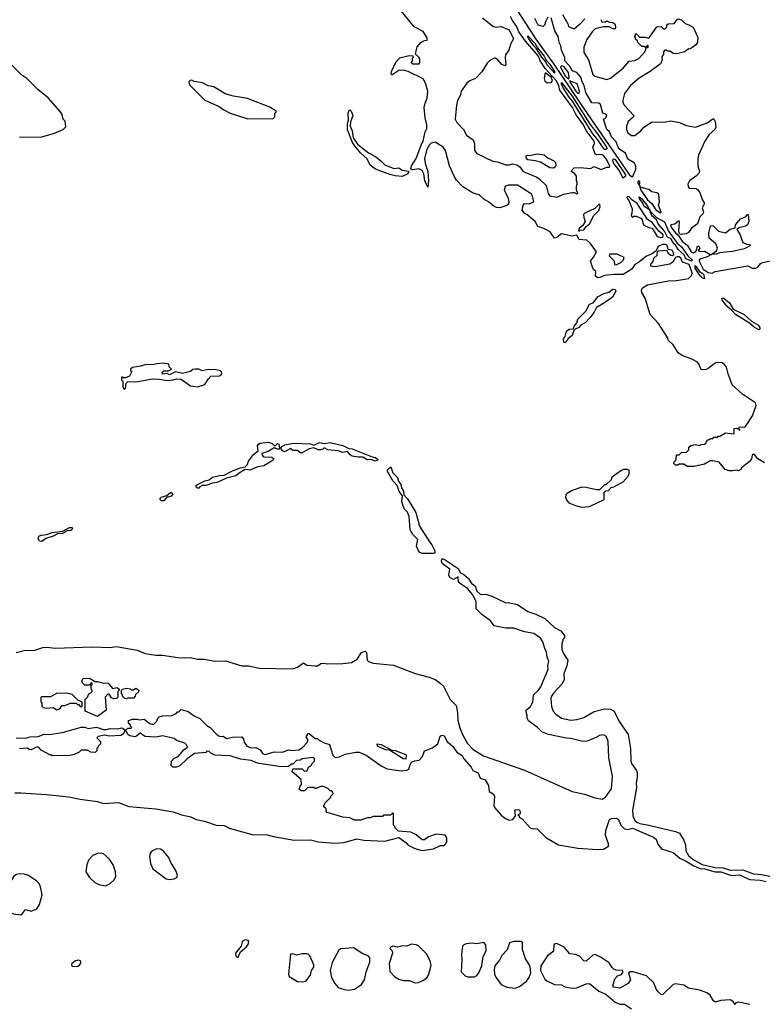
# Model space of a CAD drawing. Extents: x 2386423 to 2568864, y 578392 to 761999.
# Tile 370 of 454: x 2522756 to 2529141, y 680575 to 689040. Entities that reach past the tile are written whole.
import ezdxf

# ---------------------------------------------------------------- set-up
doc = ezdxf.new("R2010")
doc.units = 0

msp = doc.modelspace()

# ---------------------------------------------------------------- linework, layer by layer
at = {"layer": '0CON05XD'}
for points in [[(2526242, 688322), (2526259.4, 688365), (2526264.2, 688425), (2526246, 688495), (2526225, 688532), (2526095, 688596), (2526056.1, 688606.1), (2526015, 688603.8), (2525955, 688562.5), (2525950, 688575), (2525952, 688595), (2525988.8, 688675), (2526025, 688711.2), (2526105, 688732.5), (2526135, 688730), (2526140, 688715), (2526130, 688705), (2526130, 688685), (2526121.7, 688671.7), (2526135, 688660), (2526189.3, 688660.7), (2526196.7, 688675), (2526195, 688700), (2526185, 688720), (2526160, 688745), (2526166.7, 688785), (2526173.9, 688806.1), (2526206.1, 688843.9), (2526235, 688860), (2526260, 688865), (2526260, 688885), (2526225, 688937.5), (2526147.3, 688977.3), (2526036.6, 689116.6)], [(2526733.8, 689055), (2526825, 688983.3), (2526845, 688976.7), (2526895, 688981.2), (2526965, 688953.8), (2527001.2, 688875), (2526977.5, 688835), (2526961.7, 688778.3), (2526933, 688737), (2526930, 688715), (2526936.7, 688655), (2526927, 688643), (2526902.5, 688655), (2526867.5, 688695), (2526848, 688708), (2526835, 688708.8), (2526795, 688685.8), (2526775, 688666), (2526728, 688592), (2526675, 688535.8), (2526625, 688514.5), (2526600.5, 688495), (2526552.2, 688425), (2526542.9, 688385), (2526521.4, 688345), (2526510.8, 688305), (2526501.4, 688185), (2526514.3, 688155), (2526572.5, 688095), (2526598.3, 688048.3), (2526656.2, 688006.2), (2526666.4, 687975), (2526665.5, 687915), (2526685, 687890.6), (2526825, 687822.7), (2526865, 687818.1), (2526935, 687792.5), (2526965, 687792.9), (2526995, 687802), (2527031.1, 687791.1), (2527054.7, 687774.7), (2527084.3, 687735), (2527201.2, 687685), (2527222.4, 687672.4), (2527282.5, 687615), (2527298.8, 687545), (2527313.3, 687525), (2527375, 687514.4)], [(2527375, 687514.4), (2527435, 687539.2), (2527505, 687553.3), (2527523.3, 687553.3), (2527545, 687543.3), (2527555, 687550), (2527542.5, 687575), (2527542.5, 687605), (2527550, 687625), (2527550, 687645), (2527542.5, 687655), (2527542.5, 687695), (2527530, 687715), (2527500, 687735), (2527505, 687750), (2527523, 687767), (2527575, 687770), (2527665, 687760), (2527695, 687777.5), (2527755, 687753.1), (2527805, 687772.5), (2527827.1, 687772.9), (2527829.1, 687785), (2527798.8, 687845), (2527775, 687872.4), (2527755, 687881.4), (2527717.7, 687877.7), (2527703.8, 687883.8), (2527684.2, 687944.2), (2527697.5, 687975), (2527695, 687995.4), (2527627, 688087), (2527603.8, 688135), (2527541.3, 688221.3), (2527508.2, 688285), (2527401.3, 688435), (2527391.7, 688475), (2527367.7, 688517.7), (2527275, 688621.2), (2527246.6, 688666.6), (2527231.4, 688685), (2527215.4, 688725.4), (2527105.1, 688855.1), (2527048.3, 688935), (2527028.8, 688985), (2526992.2, 689032.2), (2526976.2, 689066.2)], [(2527034.8, 689115), (2527193.8, 688873.8), (2527347.9, 688657.9), (2527641.5, 688225), (2527995, 687710.5), (2528015, 687693.1), (2528028.2, 687691.8), (2528053.9, 687755), (2528053.4, 687783.4), (2528038.1, 687808.1), (2527985, 687842.2), (2527965, 687892.5), (2527914.8, 687924.8), (2527901.2, 687945), (2527885, 687990.8), (2527845, 688033.3), (2527827.1, 688075), (2527803.5, 688095), (2527774.4, 688185.6), (2527795.7, 688195), (2527805.5, 688215), (2527795, 688226.4), (2527768.8, 688235), (2527750.3, 688310.3), (2527735, 688322.1), (2527675, 688324.2), (2527622.8, 688412.8), (2527608.9, 688475), (2527591.8, 688505), (2527580.8, 688545), (2527545.8, 688585.8), (2527505, 688600), (2527490.5, 688630.5), (2527443.8, 688685), (2527444.2, 688715), (2527415, 688777.5), (2527408.2, 688815), (2527394.5, 688845), (2527386.9, 688896.9), (2527356.7, 688945), (2527326.1, 689056.1)], [(2527297, 689063), (2527273.6, 689016.4), (2527270, 688995), (2527257.7, 688982.3), (2527215, 688993.1), (2527185, 689051.2)], [(2527422.5, 689085), (2527468.8, 689005), (2527475, 688982.5), (2527515, 688963.3), (2527526.1, 688963.9), (2527580.3, 689009.7), (2527615, 689048.8)], [(2527753, 689043), (2527765, 689020), (2527791.7, 689021.7), (2527805, 689030), (2527828.3, 689018.3), (2527855.9, 689015.9), (2527872.5, 689005), (2527876.7, 688995), (2527880, 688975), (2527875, 688960), (2527855, 688962.5), (2527825, 688977.5), (2527775, 688980), (2527705, 688960), (2527677.5, 688935), (2527630.8, 688869.2), (2527606.2, 688805), (2527607.7, 688757.7), (2527645.8, 688695.8), (2527685, 688567.5), (2527700, 688555), (2527805, 688526.7), (2527835, 688536.7), (2527945.8, 688624.2), (2527995, 688682.5), (2528045, 688690), (2528080, 688705), (2528130, 688765), (2528140, 688785), (2528140, 688800), (2528158.3, 688801.7), (2528160, 688815), (2528155, 688820), (2528140, 688800), (2528125, 688810), (2528105, 688810), (2528070, 688845), (2528068.3, 688858.3), (2528051.7, 688871.7), (2528050, 688885), (2528040, 688895), (2528050, 688905), (2528051.7, 688918.3), (2528058.3, 688918.3), (2528085, 688890), (2528135, 688890), (2528165, 688880), (2528235, 688980), (2528271.7, 688981.7), (2528291.7, 688961.7), (2528305, 688960), (2528320, 688975), (2528320, 688995), (2528330, 689005), (2528381.7, 689008.3), (2528415, 689047.5), (2528445, 689037.5), (2528477.5, 689007.5), (2528510, 688995), (2528546.7, 688975), (2528586.4, 688886.4), (2528582.5, 688845), (2528570, 688825), (2528535, 688797.5), (2528515, 688787.5), (2528505, 688790), (2528475, 688763.8), (2528405, 688747.5), (2528378.3, 688748.3), (2528345, 688770), (2528325, 688770), (2528315, 688780), (2528301.7, 688778.3), (2528290, 688765), (2528290, 688745), (2528278.3, 688721.7), (2528278.8, 688695), (2528265, 688661.2), (2528175.5, 688594.5), (2528081.3, 688538.7), (2528006.7, 688475), (2527956.7, 688405), (2527941.2, 688348.8), (2527941.7, 688331.7), (2527954.5, 688304.5), (2528036.4, 688216.4), (2528029.3, 688200.7), (2527987.5, 688165), (2527973.8, 688125), (2527973.8, 688095), (2527985, 688067.5), (2528015, 688044), (2528046.1, 688043.9), (2528095, 688084), (2528122, 688115), (2528195, 688160.6), (2528295, 688157.9), (2528355, 688171.2), (2528427.5, 688155), (2528485, 688131.5), (2528565, 688115.6), (2528666.2, 688153.8), (2528715, 688187.5), (2528725, 688187.5), (2528734.2, 688164.2), (2528740, 688115), (2528734, 688095), (2528685, 688052.5), (2528645.6, 687995), (2528593.3, 687876.7), (2528586.2, 687845), (2528587.5, 687785), (2528601.2, 687735), (2528597.7, 687722.3), (2528575, 687696.7), (2528513.8, 687655), (2528501.2, 687625), (2528503.8, 687605), (2528512.9, 687592.9), (2528568.3, 687588.3), (2528587.5, 687577.5), (2528604.4, 687555), (2528624.2, 687495), (2528642, 687465), (2528642, 687455), (2528623.6, 687423.6), (2528636.2, 687385), (2528633.3, 687375), (2528602.5, 687345), (2528583.1, 687285), (2528531.2, 687248.8), (2528505, 687210.6), (2528485, 687198.8), (2528444.4, 687194.4), (2528430, 687200), (2528421.9, 687221.9), (2528429.2, 687299.2), (2528425, 687307.5), (2528417, 687307), (2528404.6, 687295.4)], [(2527355, 688580), (2527286.9, 688655), (2527278.9, 688678.9), (2527245, 688717.8), (2527199.6, 688789.6), (2527175, 688814), (2527133.9, 688875), (2527123.1, 688895), (2527125, 688902.5), (2527185, 688838.5), (2527208.1, 688798.1), (2527265.9, 688725), (2527282.2, 688692.2), (2527315, 688657.9), (2527354, 688595), (2527355, 688580)], [(2522755, 688030), (2522945, 688033.3), (2523055, 688063.8), (2523130, 688095), (2523151.7, 688118.3), (2523147, 688167), (2523130, 688185), (2523120, 688225), (2523105, 688250), (2522999.3, 688369.3), (2522910.7, 688440.7), (2522817.5, 688535), (2522775, 688562.5), (2522675, 688662.5)], [(2527475, 688527.5), (2527480, 688545), (2527475, 688586), (2527435, 688638.1), (2527415, 688643.6), (2527406.4, 688635), (2527413.4, 688615), (2527445, 688558.5), (2527475, 688527.5)], [(2527295, 688498), (2527325, 688499.5), (2527336.3, 688513.7), (2527326.8, 688545), (2527275, 688581.9), (2527265.7, 688535), (2527271.6, 688511.6), (2527295, 688498)], [(2524718.3, 688188.3), (2524935, 688190), (2524950, 688205), (2524950, 688235), (2524960, 688245), (2524960, 688255), (2524907, 688287), (2524715, 688362.5), (2524593.6, 688383.6), (2524523, 688403), (2524425, 688462.5), (2524375, 688472.5), (2524327, 688497), (2524255, 688510), (2524235, 688520), (2524221.7, 688518.3), (2524210, 688505), (2524215, 688480), (2524347, 688347), (2524470, 688295), (2524510, 688265), (2524565, 688237.5), (2524718.3, 688188.3)], [(2527795, 687923.1), (2527785, 687923.8), (2527775.5, 687935), (2527719.3, 688019.3), (2527685, 688059.6), (2527509.6, 688339.6), (2527479.3, 688375), (2527425, 688460), (2527413.4, 688486.6), (2527415, 688500), (2527505, 688381.2), (2527660.2, 688140.2), (2527725, 688057.6), (2527801.3, 687945), (2527806.1, 687933.9), (2527795, 687923.1)], [(2527565, 688407.5), (2527570, 688425), (2527548.4, 688488.4), (2527490.5, 688510.5), (2527485, 688517.5), (2527486.2, 688505), (2527536.7, 688425), (2527555, 688407.9), (2527565, 688407.5)], [(2529160.3, 685230.3), (2529103.3, 685265), (2529075, 685301.2), (2529065, 685303.8), (2529052.9, 685297.1), (2529048.8, 685265), (2529031.7, 685241.7), (2528960, 685185), (2528955, 685172.5), (2528935, 685162.5), (2528925, 685167.5), (2528885, 685160), (2528855, 685160), (2528821.7, 685171.7), (2528770, 685235), (2528715, 685247.5), (2528693, 685247), (2528645, 685217.5), (2528555, 685197.5), (2528495, 685200), (2528465, 685220), (2528425, 685220), (2528415, 685210), (2528395, 685210), (2528380, 685225), (2528381.7, 685238.3), (2528400, 685255), (2528401.7, 685298.3), (2528425, 685300), (2528445, 685320), (2528488.3, 685321.7), (2528508.3, 685341.7), (2528510, 685365), (2528525, 685380), (2528565, 685387.5), (2528605, 685380), (2528613, 685387), (2528645, 685390), (2528658.3, 685401.7), (2528660, 685415), (2528671.7, 685428.3), (2528685, 685430), (2528695, 685440), (2528715, 685440), (2528725, 685450), (2528755, 685450), (2528761.7, 685458.3), (2528775, 685460), (2528823, 685487), (2528895, 685480), (2528900, 685485), (2528900, 685525), (2528915, 685527.5), (2528940, 685520), (2528945, 685510), (2528950, 685515), (2528940, 685520), (2528945, 685540), (2528985, 685537.5), (2528995, 685542.5), (2529057.5, 685635), (2529088.3, 685721.7), (2529081.2, 685745), (2528971.7, 685821.7), (2528881.2, 685901.2), (2528845.9, 685995.9), (2528832.3, 686052.3), (2528816.7, 686075), (2528795, 686088.8), (2528765, 686093.8), (2528741.2, 686088.8), (2528715, 686073.3), (2528685, 686047.5), (2528657, 686033), (2528615, 686030), (2528597.5, 686075), (2528582.5, 686095), (2528535, 686122), (2528453, 686153), (2528417.3, 686177.3), (2528375.6, 686245.6), (2528333.1, 686283.1), (2528325, 686306.7), (2528247.4, 686427.4), (2528175.6, 686505), (2528133.8, 686645), (2528103.8, 686695), (2528102, 686715), (2528110, 686735), (2528155, 686759.6), (2528334.4, 686794.4), (2528402.8, 686797.2), (2528505, 686816), (2528535.7, 686844.3), (2528538.8, 686865), (2528510.6, 686935), (2528455.2, 686955.2), (2528438.9, 686988.9), (2528425, 687000), (2528408.2, 687001.8), (2528394.3, 686995), (2528370.4, 686955), (2528345, 686939.6), (2528235, 686917.5), (2528204.5, 686914.5), (2528182.3, 686922.3), (2528183.8, 686935), (2528203.8, 686965), (2528209.3, 686990.7), (2528236.7, 687015), (2528240, 687045), (2528248.3, 687051.7), (2528318.3, 687058.3), (2528332.8, 687032.8), (2528355, 687014.4), (2528367.8, 687012.2), (2528379.3, 687020.7), (2528378.2, 687035), (2528365, 687058.2), (2528332.5, 687065), (2528322.2, 687102.2), (2528305, 687108.6), (2528283.8, 687106.2), (2528245, 687090), (2528228.3, 687051.7), (2528187, 687023), (2528145, 687006.7), (2528077.4, 686952.6), (2528044.4, 686935.6), (2528019.2, 686895), (2527945, 686848), (2527865, 686850.3), (2527785, 686839.4), (2527745, 686822.3), (2527725, 686821.2), (2527707.1, 686835), (2527710, 686875), (2527686.2, 686896.2), (2527662.5, 686965), (2527690.7, 686999.3), (2527714, 687045), (2527663.3, 687115), (2527633.2, 687143.2), (2527565, 687150), (2527545, 687187.5), (2527505, 687178), (2527415, 687198), (2527375, 687168.8), (2527355, 687162.5), (2527316.7, 687215), (2527262.5, 687245), (2527212, 687262), (2527186.7, 687305), (2527116.7, 687365), (2527095, 687376.2), (2527077, 687403), (2527083.3, 687445), (2527095, 687460), (2527135, 687455.6), (2527176.7, 687473.3), (2527165, 687523.8), (2527155, 687538.8), (2527123, 687563), (2527036.1, 687616.1), (2526955, 687618.5), (2526931.1, 687605), (2526920, 687575), (2526953.5, 687515), (2526962, 687475), (2526960, 687455), (2526945, 687442.5), (2526885, 687423.3), (2526855, 687424.5), (2526835, 687432.9), (2526785.5, 687475.5), (2526747, 687497), (2526705.6, 687535.6), (2526655, 687549.2), (2526565, 687604), (2526511.7, 687661.7), (2526491.4, 687695), (2526452.5, 687785), (2526416.7, 687915), (2526396.7, 687945), (2526327.3, 687987.3), (2526295, 687978.9), (2526275, 687958.6), (2526253.6, 687915), (2526235.7, 687845), (2526243.9, 687795), (2526264.6, 687735), (2526271.5, 687655), (2526265, 687600), (2526237.9, 687655), (2526231.2, 687715), (2526215, 687742.9), (2526188.8, 687758.8), (2526135, 687748.8), (2526120, 687755), (2526125.9, 687785), (2526165, 687845.8), (2526213.1, 687976.9), (2526225.6, 687995), (2526243.3, 688075), (2526255.8, 688105), (2526257.5, 688135), (2526242, 688195), (2526233.5, 688285), (2526242, 688322)], [(2526045, 687693.3), (2525985, 687696.9), (2525938.3, 687708.3), (2525815, 687755.6), (2525770, 687790), (2525743.1, 687845), (2525686.5, 687895), (2525635, 687957.5), (2525616.9, 687985), (2525575.6, 688094.4), (2525575.7, 688145), (2525582.8, 688177.2), (2525579.6, 688235), (2525588, 688262), (2525595, 688264), (2525605, 688254), (2525620, 688215), (2525599.5, 688160.5), (2525598.2, 688125), (2525614.5, 688085), (2525624.2, 688024.2), (2525658.9, 687968.9), (2525755, 687894.3), (2525814, 687864), (2525864.4, 687825), (2525895, 687792.5), (2525971.7, 687761.7), (2526015, 687765.5), (2526045, 687747.1), (2526098.3, 687738.3), (2526100, 687725), (2526087.5, 687712.5), (2526045, 687693.3)], [(2527345, 687762.5), (2527315, 687766.2), (2527235, 687813.8), (2527187.7, 687827.7), (2527125, 687834), (2527113.3, 687845), (2527111.2, 687868.8), (2527123.6, 687876.4), (2527135, 687873.3), (2527205, 687888), (2527265, 687878), (2527299.5, 687849.5), (2527345, 687830), (2527363.6, 687813.6), (2527366.4, 687783.6), (2527359.3, 687770.7), (2527345, 687762.5)], [(2527945, 687678.9), (2527908.4, 687748.4), (2527864.8, 687805), (2527854.6, 687825.4), (2527858.5, 687841.5), (2527865, 687844.4), (2527875, 687837.3), (2527965.2, 687705), (2527965.2, 687695), (2527945, 687678.9)], [(2528265, 687379.2), (2528272, 687385), (2528248.5, 687445), (2528257.6, 687475), (2528250.6, 687540.6), (2528235, 687551), (2528191, 687561), (2528165, 687578.9), (2528098.7, 687598.7), (2528085.8, 687615), (2528089.2, 687645), (2528083.3, 687655), (2528070, 687645), (2528070, 687635), (2528083.6, 687613.6), (2528095.5, 687575), (2528155, 687491.3), (2528190, 687460), (2528225, 687406.5), (2528265, 687379.2)], [(2527565, 687223.3), (2527570.7, 687229.3), (2527605.7, 687234.3), (2527627, 687263), (2527655.8, 687285), (2527692.5, 687357.5), (2527735, 687400), (2527747.5, 687435), (2527745, 687450), (2527735, 687450), (2527702.2, 687417.8), (2527615, 687375.6), (2527604.2, 687365), (2527605, 687340), (2527617.5, 687305), (2527598, 687272), (2527566.7, 687245), (2527560, 687225), (2527565, 687223.3)], [(2528265, 687167.4), (2528285, 687171.1), (2528289.3, 687185), (2528285, 687193.9), (2528251, 687221), (2528193.6, 687295), (2528153.6, 687323.6), (2528065, 687459.1), (2528020, 687490), (2527995, 687518), (2527980.8, 687519.2), (2527976.7, 687505), (2527993.3, 687485), (2528022.5, 687415), (2528020, 687375), (2528012.5, 687365), (2528015, 687350), (2528025, 687342.5), (2528035, 687350), (2528055, 687350), (2528095, 687334), (2528109.3, 687319.3), (2528112.2, 687292.2), (2528122.3, 687272.3), (2528165, 687252.5), (2528195, 687247.5), (2528237.1, 687175), (2528265, 687167.4)], [(2528535, 686963.3), (2528482.8, 686985), (2528467.6, 687017.6), (2528417.9, 687065), (2528398.6, 687098.6), (2528375, 687119.4), (2528356.2, 687156.2), (2528325, 687171.4), (2528301.1, 687221.1), (2528244.3, 687285), (2528230.7, 687320.7), (2528191.8, 687355), (2528173.3, 687403.3), (2528167.4, 687407.3), (2528125.5, 687435), (2528109.6, 687469.6), (2528085, 687500.8), (2528081.7, 687518.3), (2528105, 687500.6), (2528157.1, 687435), (2528167.4, 687407.3), (2528175, 687405.7), (2528180.7, 687390.7), (2528230.7, 687340.7), (2528300.9, 687300.9), (2528333.1, 687223.1), (2528409, 687119), (2528445, 687087.7), (2528500.4, 687010.4), (2528537.8, 686975), (2528535, 686963.3)], [(2528702.5, 687022.5), (2528746.9, 687053.1), (2528756, 687075), (2528742.3, 687112.3), (2528683, 687163), (2528680, 687205), (2528695, 687267.5), (2528715, 687270), (2528765, 687223.3), (2528825, 687207.5), (2528865, 687240), (2528908.3, 687251.7), (2528910, 687275), (2528952.3, 687327.7), (2528996, 687344), (2529013.6, 687366.4), (2529020, 687365), (2529026, 687305), (2529012.9, 687277.1), (2528995, 687264), (2528938.3, 687251.7), (2528922.5, 687235), (2528946.7, 687195), (2528973.3, 687125), (2529005, 687110), (2529035, 687106.7), (2529037.5, 687095), (2528985, 687069.5), (2528885, 687047.7), (2528775.6, 687034.4), (2528745, 687023.5), (2528702.5, 687022.5)], [(2528404.6, 687295.4), (2528388.7, 687281.3), (2528355, 687277.3), (2528355, 687258.1), (2528395, 687206.7), (2528418.1, 687188.1), (2528451.3, 687135), (2528498.1, 687098.1), (2528528.1, 687045), (2528545, 687036.7), (2528567.5, 687045), (2528577.5, 687062.5), (2528580, 687085), (2528585, 687092.5), (2528595, 687092.5), (2528602.5, 687075), (2528590, 687055), (2528606.4, 687046.4), (2528645, 687048.8), (2528697.5, 687017.5), (2528668.1, 687001.9), (2528613.1, 686985), (2528598.8, 686975), (2528596.7, 686965), (2528631.6, 686895), (2528675, 686865.8), (2528708.6, 686861.4), (2528735, 686875.4), (2529015, 686924.4), (2529055, 686904.2), (2529085, 686904.4), (2529105.5, 686914.5), (2529125, 686943.8), (2529135, 686949.4), (2529295, 686987.9)], [(2527885, 686933.8), (2527925, 686952), (2527946.2, 686975), (2527952.5, 686995), (2527892.5, 687025), (2527830, 687025), (2527825, 687010), (2527867, 686967), (2527870, 686935), (2527885, 686933.8)], [(2528645, 686812.5), (2528625, 686820), (2528595.5, 686855), (2528564.7, 686905), (2528562.9, 686927.1), (2528598.1, 686878.1), (2528635, 686851.8), (2528645, 686812.5)], [(2527445, 686263.3), (2527435, 686267.5), (2527430.8, 686295), (2527446.2, 686315), (2527456.4, 686363.6), (2527480.7, 686379.3), (2527518.3, 686381.7), (2527523.8, 686405), (2527545.8, 686434.2), (2527555.8, 686465), (2527624.2, 686535), (2527654, 686595), (2527685.6, 686604.4), (2527728.7, 686661.3), (2527778, 686685), (2527822.6, 686697.4), (2527855, 686724.6), (2527875, 686721.5), (2527881.2, 686705), (2527851.4, 686655), (2527784.7, 686605.3), (2527714.6, 686565.4), (2527694.5, 686525), (2527661.5, 686478.5), (2527617.6, 686432.4), (2527583, 686417), (2527563.3, 686395), (2527530.7, 686379.3), (2527520.7, 686369.3), (2527505, 686326.2), (2527471.9, 686298.1), (2527445, 686263.3)], [(2529115, 686374.7), (2529075, 686394), (2529031, 686431), (2528910, 686505), (2528880, 686540), (2528835, 686578), (2528795, 686629.4), (2528792, 686645), (2528809.2, 686645), (2528859.1, 686605), (2528891.2, 686551.2), (2528985, 686504.8), (2529048.3, 686448.3), (2529107.5, 686415), (2529120.6, 686395), (2529120.9, 686379.1), (2529115, 686374.7)], [(2523655, 685860), (2523667, 685873), (2523670, 685915), (2523682.5, 685927.5), (2523775, 685930), (2523895, 685952.5), (2523955, 685950), (2524025, 685937.5), (2524075, 685942.5), (2524105, 685952.5), (2524145, 685950), (2524225, 685892.5), (2524285, 685882.5), (2524346.4, 685903.6), (2524375, 685950), (2524400, 685975), (2524475, 685977.5), (2524485, 685982.5), (2524492.5, 685995), (2524491.7, 686011.7), (2524481.7, 686021.7), (2524445, 686029.2), (2524375, 686031.2), (2524325, 686022), (2524295, 686036.2), (2524265, 686036.7), (2524245, 686032.5), (2524223.9, 686016.1), (2524155, 685997.5), (2524095, 686012.5), (2524045, 685987.5), (2524025, 685997.5), (2523985, 685992.5), (2523980, 686005), (2523995, 686020), (2524035, 686020), (2524060, 686035), (2524040, 686055), (2524038.3, 686078.3), (2523995, 686086.7), (2523935, 686082.5), (2523895, 686072.5), (2523843.9, 686076.1), (2523795, 686060), (2523725, 686050), (2523710, 686035), (2523710, 686025), (2523720, 686015), (2523700, 685975), (2523665, 685960), (2523645, 685960), (2523635, 685970), (2523630, 685965), (2523632.5, 685945), (2523641.7, 685931.7), (2523643.8, 685885), (2523655, 685860)], [(2524295, 685012.5), (2524285, 685012.5), (2524273.8, 685025), (2524273.8, 685035), (2524283.3, 685045), (2524347.5, 685075), (2524385, 685083.8), (2524415, 685107.1), (2524475, 685122.5), (2524515, 685123.3), (2524585, 685160), (2524655, 685188), (2524695, 685196.7), (2524713.8, 685215), (2524722.5, 685245), (2524765, 685302.5), (2524806.2, 685333.8), (2524800, 685375), (2524808.3, 685391.7), (2524820.3, 685399.7), (2524895, 685406.7), (2524927.7, 685397.7), (2524945, 685380), (2524955, 685380), (2524973.6, 685396.4), (2524985, 685390), (2524990, 685355), (2524980, 685345), (2524945, 685360), (2524891.7, 685328.3), (2524838.3, 685311.7), (2524840, 685295), (2524853, 685283), (2524925, 685277.5), (2524940, 685265), (2524936.4, 685253.6), (2524855, 685203.8), (2524803.6, 685196.4), (2524735, 685168), (2524695, 685173.3), (2524651.7, 685148.3), (2524615, 685117.5), (2524535, 685097.5), (2524455, 685060), (2524413.6, 685056.4), (2524355, 685036.2), (2524324, 685036), (2524305, 685022.5), (2524295, 685012.5)], [(2525815, 685244.3), (2525775, 685260), (2525742.5, 685255), (2525705, 685280), (2525665, 685278.1), (2525615, 685288.1), (2525598.3, 685298.3), (2525575, 685327.5), (2525535, 685318.8), (2525495, 685333.3), (2525405, 685342.5), (2525375, 685360), (2525363.6, 685346.4), (2525345, 685341.2), (2525322.7, 685342.7), (2525285, 685360), (2525245, 685350.8), (2525185, 685316.2), (2525166.7, 685316.7), (2525145, 685336.2), (2525105, 685336.2), (2525085, 685352.5), (2525033.6, 685323.6), (2525014.1, 685334.1), (2525000, 685355), (2525010, 685370), (2525034.1, 685385.9), (2525109.4, 685400.6), (2525255, 685394), (2525285, 685382.5), (2525333.6, 685403.6), (2525375, 685397.5), (2525425, 685403.8), (2525535, 685378), (2525585, 685352.5), (2525615, 685349.2), (2525785, 685282.5), (2525815, 685276.2), (2525837.5, 685255), (2525815, 685244.3)], [(2526215, 684450.8), (2526195, 684458.5), (2526184.3, 684474.3), (2526167.7, 684515), (2526179.8, 684569.8), (2526135.4, 684615.4), (2526114.2, 684655), (2526105, 684767.5), (2526088.8, 684805), (2526062, 684835), (2526040.8, 684895), (2526046.4, 684946.4), (2526019.2, 684985), (2526000.8, 685035), (2525965, 685076.2), (2525918.8, 685155), (2525919.3, 685170.7), (2525946.7, 685196.7), (2525963.6, 685143.6), (2526003.1, 685105), (2526012.9, 685072.9), (2526032.5, 685045), (2526038, 685015), (2526055, 684987.5), (2526060, 684955), (2526091.4, 684921.4), (2526161.9, 684801.9), (2526194.4, 684685), (2526280.4, 684550.4), (2526300, 684525), (2526324, 684475), (2526323.8, 684456.2), (2526315, 684451.2), (2526215, 684450.8)], [(2527585, 684850), (2527655, 684853.8), (2527780, 684915), (2527781.7, 684978.3), (2527795, 684990), (2527817, 684993), (2527841.7, 685018.3), (2527865, 685022.5), (2527945, 685067.5), (2527987.5, 685115), (2527996.7, 685135), (2527996.4, 685166.4), (2527983, 685173), (2527947, 685173), (2527925, 685162.5), (2527860, 685115), (2527845, 685100), (2527840, 685085), (2527795, 685040), (2527785, 685040), (2527741.7, 684998.3), (2527715, 684997.5), (2527625, 685018.8), (2527589.3, 685020.7), (2527505, 684992.5), (2527463.6, 684966.4), (2527452.5, 684955), (2527450, 684935), (2527460, 684905), (2527477.5, 684885), (2527535, 684862), (2527585, 684850)], [(2523995, 684902.5), (2523975, 684903.3), (2523964.2, 684914.2), (2523963.3, 684925), (2523971.2, 684935), (2524022, 684948), (2524055, 684977.5), (2524065, 684973.3), (2524071.2, 684965), (2524057, 684943), (2524036.1, 684933.9), (2524022.5, 684937.5), (2523995, 684902.5)], [(2522945, 684554.2), (2522925, 684558), (2522913.9, 684576.1), (2522921.4, 684598.6), (2522940.5, 684609.5), (2522985, 684613.3), (2523035, 684630), (2523128, 684642), (2523184.5, 684675.5), (2523203.9, 684673.9), (2523213.3, 684665), (2523195, 684649.2), (2523165, 684644.2), (2523125, 684622), (2523080.7, 684619.3), (2523045, 684598.8), (2522979.7, 684580.3), (2522945, 684554.2)], [(2525365, 683506.9), (2525405, 683501.5), (2525535, 683505.4), (2525610, 683515), (2525656.9, 683543.1), (2525695, 683598.8), (2525725, 683611.2), (2525738.3, 683598.3), (2525743.8, 683535), (2525755, 683522), (2525795, 683508.1), (2525969.4, 683489.4), (2526155, 683418.9), (2526277.8, 683387.8), (2526327.1, 683367.1), (2526369.6, 683339.6), (2526400, 683310), (2526456.8, 683196.8), (2526507.5, 683145), (2526520, 683085), (2526523.3, 683015), (2526541.5, 682951.5), (2526565, 682888), (2526606, 682816), (2526655, 682764.4), (2526745, 682710), (2527095, 682588.5), (2527505, 682405.6), (2527612.3, 682382.3), (2527705, 682348.8), (2527765, 682337.5), (2527792.5, 682355), (2527843.9, 682426.1), (2527854.2, 682535), (2527822, 682695), (2527816.7, 682835), (2527810, 682855), (2527795, 682880), (2527775, 682892.5), (2527740, 682885), (2527725, 682873.3), (2527635, 682836.7), (2527596.4, 682833.6), (2527495, 682858.8), (2527455, 682862), (2527303.9, 682893.9), (2527245, 682917.5), (2527207.5, 682955), (2527130.7, 683010.7), (2527120, 683035), (2527120, 683065), (2527113, 683073), (2527110, 683105), (2527147.5, 683135), (2527166.4, 683173.6), (2527172.5, 683235), (2527215, 683272.5), (2527236.7, 683305), (2527299.2, 683455), (2527297.5, 683485), (2527306, 683525), (2527290.8, 683560.8), (2527286, 683605), (2527272.5, 683625), (2527255, 683690), (2527233, 683723), (2527175, 683763.3), (2527095, 683777.5), (2527005, 683810), (2526935, 683807.5), (2526835, 683830), (2526803, 683873), (2526730, 683925), (2526680, 683975), (2526680, 684035), (2526653.3, 684095), (2526605, 684148.8), (2526555, 684185.6), (2526530, 684205), (2526525, 684250), (2526485, 684227.5), (2526453.5, 684245), (2526446.4, 684265), (2526453.3, 684315), (2526391.3, 684361.3), (2526381.7, 684381.7), (2526386.2, 684403.8), (2526395, 684405.8), (2526415, 684396.9), (2526525, 684320.5), (2526545.6, 684285.6), (2526575, 684269.4), (2526615.3, 684235.3), (2526641.4, 684191.4), (2526672.5, 684172.5), (2526687.3, 684127.3), (2526715, 684102.5), (2526725, 684097.5), (2526765, 684100), (2526813.9, 684083.9), (2526935, 684027.5), (2526955, 684030), (2527035, 684012.5), (2527125, 683953.3), (2527195, 683928.8), (2527272.3, 683892.3), (2527355, 683813.3), (2527407.5, 683785), (2527440, 683745), (2527440, 683725), (2527430, 683715), (2527417.5, 683675), (2527417.5, 683625), (2527433.9, 683583.9), (2527470, 683535), (2527460, 683485), (2527433.3, 683415), (2527437.5, 683365), (2527418.3, 683328.3), (2527345, 683250), (2527328.8, 683225), (2527323.8, 683205), (2527328.8, 683135), (2527343.8, 683095), (2527365, 683070), (2527415, 683036.2), (2527495, 683018.8), (2527545, 683023.8), (2527605, 683040), (2527695, 683091.2), (2527783.9, 683113.9), (2527835, 683111.2), (2527866.7, 683095), (2527908.8, 683005), (2527987.5, 682895), (2528008.8, 682775), (2528010, 682665), (2528016.7, 682645), (2528060, 682585), (2528066.1, 682566.1), (2528066, 682525), (2528055.8, 682475), (2528058.6, 682435), (2528025.7, 682245), (2528027.5, 682195), (2528044, 682155), (2528060.7, 682140.7), (2528088.9, 682128.9), (2528165.5, 682115.5), (2528395, 682060), (2528430, 682045), (2528466.7, 681985), (2528480, 681945), (2528483.3, 681895), (2528505, 681855.7), (2528545, 681821.3), (2528625, 681776.8), (2528735, 681752.5), (2528805, 681748.6), (2528865, 681728.8), (2528972.4, 681732.4), (2529065, 681698), (2529135, 681690), (2529372.1, 681642.1)], [(2522725, 683600), (2522795, 683616.4), (2522885, 683619.6), (2522955, 683643.6), (2522985, 683646.8), (2523065, 683637.1), (2523375, 683647.7), (2523535, 683643.1), (2523585, 683651.1), (2523650.3, 683640.3), (2523765, 683618.8), (2523835, 683590.8), (2523925, 683576.4), (2523985, 683575.6), (2524115, 683556), (2524185, 683552.5), (2524225, 683557.5), (2524285, 683542.5), (2524342.8, 683542.8), (2524434, 683524), (2524525, 683526.8), (2524665, 683485.9), (2524725, 683484.6), (2524814.8, 683464.8), (2525105, 683459.1), (2525145, 683472.5), (2525195, 683510), (2525225, 683490.6), (2525295, 683484.5), (2525315, 683485.6), (2525345.5, 683504.5), (2525365, 683506.9)], [(2523425, 683050), (2523320, 683095), (2523320, 683195), (2523340, 683215), (2523350, 683245), (2523368.3, 683251.7), (2523380, 683265), (2523380, 683275), (2523370, 683285), (2523370, 683315), (2523380, 683325), (2523380, 683335), (2523371.7, 683338.3), (2523355, 683320), (2523315, 683320), (2523295, 683340), (2523290, 683355), (2523303, 683377), (2523355, 683377.5), (2523405, 683350), (2523425, 683350), (2523465, 683337.5), (2523516.4, 683336.4), (2523555, 683290), (2523595, 683297.5), (2523610, 683285), (2523610, 683275), (2523600, 683265), (2523600, 683215), (2523587, 683203), (2523565, 683202.5), (2523545, 683210), (2523525, 683240), (2523515, 683240), (2523490, 683215), (2523500, 683105), (2523425, 683050)], [(2523075, 683103.3), (2523043, 683123), (2522985, 683117.5), (2522960, 683125), (2522950, 683135), (2522950, 683165), (2522940, 683175), (2522940, 683215), (2522945, 683220), (2523025, 683222.5), (2523075, 683250), (2523161.7, 683251.7), (2523205, 683240), (2523251.7, 683191.7), (2523290, 683175), (2523290, 683135), (2523285, 683130), (2523268.3, 683148.3), (2523255, 683150), (2523245, 683160), (2523188.3, 683161.7), (2523145, 683140), (2523115, 683140), (2523096.4, 683113.6), (2523075, 683103.3)], [(2523675, 683200), (2523660, 683205), (2523640, 683225), (2523640, 683235), (2523630, 683245), (2523630, 683275), (2523640, 683285), (2523675, 683292.5), (2523707, 683287), (2523715, 683280), (2523735, 683280), (2523755, 683292.5), (2523780, 683275), (2523778.3, 683261.7), (2523751.7, 683238.3), (2523750, 683225), (2523735, 683207.5), (2523685, 683207.5), (2523675, 683200)], [(2522715, 682392.5), (2522764.5, 682394.5), (2522985, 682378.9), (2523179.5, 682359.5), (2523275, 682337.9), (2523425, 682318.2), (2523475, 682301.4), (2523605, 682309.2), (2523695, 682274.5), (2523925, 682255.5), (2524075, 682231.1), (2524147.5, 682205), (2524227.8, 682187.8), (2524272.5, 682165), (2524345, 682150.8), (2524445, 682116), (2524515, 682113.3), (2524557.9, 682087.9), (2524754.2, 682035.8), (2524882.6, 682032.6), (2524937, 682017), (2525115, 681987.1), (2525255, 681988), (2525325, 681970.8), (2525465, 681960), (2525547, 681967), (2525655, 681997.5), (2525715, 681987.5), (2525895, 681977.5), (2526015, 682010), (2526076.4, 681966.4), (2526095, 681942.5), (2526153.6, 681913.6), (2526215, 681897.5), (2526315, 681912.5), (2526375, 681940), (2526405, 681940), (2526420, 681955), (2526427.5, 681975), (2526427.5, 682005), (2526415, 682030), (2526337, 682037), (2526270, 682015), (2526235, 681990), (2526215, 681990), (2526165, 682032.5), (2526120, 682055), (2526013, 682063), (2525980, 682095), (2525980, 682105), (2525970, 682115), (2525970, 682215), (2525965, 682220), (2525945, 682200), (2525885, 682200), (2525875, 682190), (2525795, 682190), (2525771.7, 682178.3), (2525745, 682177.5), (2525685, 682157.5), (2525635, 682157.5), (2525595, 682177.5), (2525533.6, 682183.6), (2525400, 682225), (2525390, 682235), (2525390, 682255), (2525371.7, 682271.7), (2525370, 682285), (2525380, 682295), (2525381.7, 682308.3), (2525430, 682355), (2525430, 682365), (2525450, 682385), (2525448.3, 682398.3), (2525435, 682410), (2525425, 682410), (2525405, 682430), (2525365, 682447.5), (2525343, 682447), (2525305, 682430), (2525295, 682430), (2525285, 682440), (2525245, 682440), (2525230, 682435), (2525205, 682410), (2525175, 682410), (2525160, 682425), (2525168.3, 682451.7), (2525180, 682465), (2525177, 682507), (2525100, 682575), (2525105, 682600), (2525185, 682600), (2525201.7, 682581.7), (2525225, 682580), (2525240, 682615), (2525260, 682625), (2525270, 682645), (2525290, 682665), (2525290, 682685), (2525275, 682697.5), (2525183.6, 682686.4), (2525167, 682673), (2525135, 682670), (2525105, 682640), (2525095, 682640), (2525065, 682620), (2525005, 682617.5), (2524815, 682646.7), (2524785, 682653.3), (2524745, 682672.5), (2524655, 682683.3), (2524565, 682712.5), (2524435, 682717.5), (2524400, 682735), (2524385, 682747.5), (2524365, 682750), (2524355, 682740), (2524258.3, 682731.7), (2524195, 682686.7), (2524133.6, 682626.4), (2524105, 682613.3), (2524073, 682613), (2524058.3, 682628.3), (2524060, 682665), (2524085, 682690), (2524117.5, 682705), (2524168.3, 682761.7), (2524197.5, 682785), (2524190, 682805), (2524175, 682820), (2524105, 682842), (2524085, 682858.8), (2523985, 682884), (2523925, 682872.5), (2523835, 682878.6), (2523810.6, 682890.6), (2523795, 682910), (2523760.8, 682879.2), (2523745, 682875.8), (2523703.4, 682883.4), (2523686, 682895), (2523670, 682925), (2523670, 682935), (2523685, 682950), (2523715, 682950), (2523720, 682955), (2523710, 682965), (2523710, 682975), (2523690, 682995), (2523690, 683015), (2523725, 683027.5), (2523765, 683027.5), (2523785, 683020), (2523825, 683027.5), (2523875, 682990), (2523905, 682980), (2523935, 683010), (2523942.5, 683035), (2523953.9, 683046.1), (2523985, 683053.8), (2524065, 683057.5), (2524100, 683075), (2524111.7, 683088.3), (2524125, 683090), (2524145, 683110), (2524205, 683093.3), (2524255.9, 683055.9), (2524305, 683031.2), (2524365, 682971.2), (2524394.2, 682954.2), (2524445, 682900), (2524465, 682883.3), (2524485, 682877.5), (2524505, 682880), (2524535, 682860), (2524585, 682872.5), (2524665, 682873.3), (2524680, 682855), (2524685, 682830), (2524710, 682795), (2524745, 682780), (2524785, 682782.5), (2524823.6, 682763.6), (2524845, 682727.5), (2524865, 682722.5), (2524945, 682746.7), (2525015, 682742.9), (2525067, 682763), (2525095, 682757.5), (2525155, 682762.5), (2525185, 682780), (2525227.5, 682825), (2525237.5, 682845), (2525220, 682875), (2525235, 682902.5), (2525245, 682902.5), (2525295, 682860), (2525315, 682860), (2525330, 682845), (2525375, 682822.5), (2525419.3, 682809.3), (2525448.3, 682718.3), (2525468.3, 682698.3), (2525505, 682702.5), (2525555, 682726.7), (2525645, 682743.3), (2525675, 682743.3), (2525736.1, 682716.1), (2525865, 682626), (2525915, 682598.8), (2526035, 682582.5), (2526085, 682587.5), (2526103, 682597), (2526112, 682635), (2526125, 682656.7), (2526150.7, 682669.3), (2526190, 682675), (2526220, 682705), (2526237, 682753), (2526305, 682780), (2526350, 682815), (2526370.7, 682879.3), (2526385, 682888.8), (2526405, 682882.5), (2526432.5, 682835), (2526476.7, 682795), (2526513.6, 682743.6), (2526558.8, 682715), (2526574.2, 682684.2), (2526637.5, 682615), (2526652.5, 682585), (2526697.5, 682565), (2526715, 682520), (2526757.5, 682505), (2526786.2, 682455), (2526792.5, 682405), (2526827.5, 682385), (2526837.5, 682365), (2526833.8, 682285), (2526840, 682265), (2526895, 682202.5), (2526931.7, 682171.7), (2526965, 682158.8), (2526995.8, 682164.2), (2527020, 682195), (2527011.7, 682248.3), (2527045, 682250), (2527060, 682235), (2527058.3, 682211.7), (2527040, 682205), (2527050, 682195), (2527050, 682185), (2527075, 682170), (2527145, 682092.5), (2527165, 682082.5), (2527175, 682087.5), (2527205, 682083.3), (2527278.8, 682008.8), (2527387.5, 681945), (2527555, 681916.7), (2527725, 681905.8), (2527775, 681909.2), (2527817.5, 681935), (2527817.5, 681955), (2527791.2, 682025), (2527795, 682070), (2527826.7, 682165), (2527845, 682173.8), (2527885, 682175.7), (2527905, 682164.2), (2527925.4, 682115.4), (2527954.6, 682084.6), (2527985, 682077.5), (2528025, 682090), (2528205, 682012), (2528228.8, 681995), (2528242.4, 681952.4), (2528275, 681910.8), (2528375, 681880), (2528431, 681831), (2528487.5, 681805), (2528547, 681767), (2528604, 681744), (2528645, 681738.9), (2528735, 681712.6), (2528785, 681714), (2528875, 681681.8), (2528945, 681686.7), (2528994.4, 681665.6), (2529035, 681648.5), (2529123.4, 681643.4), (2529175, 681629.4)], [(2522725, 682866), (2522805, 682863.3), (2522845, 682873.3), (2522913.6, 682876.4), (2522965, 682896.2), (2523005, 682893.3), (2523125, 682911.2), (2523285, 682956.7), (2523315, 682956.7), (2523345, 682946.7), (2523415, 682956.7), (2523475, 682936.7), (2523503, 682937), (2523535, 682946.2), (2523595, 682944), (2523633, 682953), (2523662.5, 682935), (2523649.3, 682900.7), (2523625, 682885.6), (2523525, 682880), (2523485, 682888.8), (2523431.7, 682878.3), (2523420, 682865), (2523450, 682835), (2523450, 682815), (2523430, 682795), (2523430, 682785), (2523420, 682775), (2523420, 682755), (2523405, 682740), (2523368.3, 682741.7), (2523335, 682760), (2523285, 682760), (2523267, 682743), (2523225, 682722.5), (2523186.4, 682713.6), (2523035, 682710), (2523025, 682720), (2523015, 682720), (2522939.5, 682759.5), (2522921.7, 682781.7), (2522905, 682790), (2522855, 682763.3), (2522836.4, 682766.4), (2522823, 682777), (2522755, 682770)], [(2526075, 682683.8), (2526054.1, 682684.1), (2525935, 682760), (2525905, 682763.3), (2525845, 682787.5), (2525832.5, 682795), (2525830, 682815), (2525865, 682810), (2525955, 682760), (2525985, 682756.7), (2526075, 682722.5), (2526080, 682715), (2526075, 682683.8)], [(2523495, 681592.9), (2523535, 681614.2), (2523571.7, 681648.3), (2523581.1, 681675), (2523578.6, 681715), (2523560, 681775), (2523524.5, 681824.5), (2523475, 681868.6), (2523455, 681874.3), (2523425, 681871.4), (2523384.6, 681855.4), (2523348.6, 681815), (2523333.1, 681775), (2523325.7, 681715), (2523356.3, 681666.3), (2523402.8, 681622.8), (2523435, 681605.7), (2523495, 681592.9)], [(2524045, 681646.9), (2524085, 681654.4), (2524106, 681665), (2524112, 681685), (2524099.2, 681725), (2524056, 681795), (2524038.3, 681838.3), (2523992.2, 681892.2), (2523967.8, 681907.8), (2523935, 681911.9), (2523896, 681895), (2523878.6, 681875), (2523872.9, 681845), (2523881.4, 681785), (2523900.7, 681740.7), (2524015, 681654.4), (2524045, 681646.9)], [(2522765, 681344.2), (2522781.2, 681355), (2522805, 681389.2), (2522855, 681375.6), (2522903.2, 681396.8), (2522925, 681432.5), (2522949.2, 681515), (2522935.5, 681585.5), (2522922.5, 681612.5), (2522902.5, 681635), (2522825, 681685.6), (2522795, 681694.4), (2522755, 681695.7), (2522729.1, 681690.9), (2522705, 681676), (2522667.5, 681615), (2522660.6, 681575), (2522668.6, 681505), (2522640.8, 681445), (2522635.8, 681415), (2522645, 681390), (2522667.3, 681367.3), (2522702.1, 681352.1), (2522765, 681344.2)], [(2524635, 680980), (2524653.3, 681026.7), (2524705, 681070), (2524719.7, 681090.3), (2524726.2, 681115), (2524720, 681125), (2524695, 681128.9), (2524670, 681115), (2524660, 681075), (2524612.5, 681015), (2524613, 680993), (2524625, 680980), (2524635, 680980)], [(2526605, 680812), (2526665, 680812.5), (2526685, 680824), (2526702.5, 680845), (2526728.8, 680905), (2526740, 680985), (2526768, 681035), (2526765, 681087.5), (2526746.7, 681105), (2526685, 681095.6), (2526645, 681099.5), (2526595.6, 681094.4), (2526573.3, 681086.7), (2526564.2, 681075), (2526553.1, 681005), (2526558.1, 680955), (2526552.5, 680855), (2526585, 680821.2), (2526605, 680812)], [(2527015, 680714.2), (2527053.2, 680726.8), (2527112, 680775), (2527137.5, 680805), (2527149.2, 680845), (2527144.3, 680895), (2527132.8, 680922.8), (2527103.5, 680965), (2527079.5, 681045), (2527078.6, 681105), (2527064.5, 681114.5), (2527004, 681116), (2526967.4, 681102.6), (2526946.1, 681043.9), (2526900, 680995), (2526880.8, 680955), (2526842.5, 680905), (2526835.8, 680875), (2526837.5, 680835), (2526848.3, 680808.3), (2526895, 680745.8), (2526945, 680721.9), (2527015, 680714.2)], [(2529035, 680572.9), (2528935, 680594), (2528910, 680585), (2528905, 680570), (2528893.8, 680595), (2528865, 680612.5), (2528783, 680607), (2528735, 680593.8), (2528722, 680605), (2528692.9, 680655), (2528664.2, 680675), (2528605, 680697.8), (2528505, 680712.5), (2528465, 680740), (2528395, 680751.9), (2528375, 680746), (2528285, 680660), (2528275, 680657.5), (2528245, 680681.2), (2528228.6, 680705), (2528208.7, 680758.7), (2528145, 680821.2), (2528030, 680855), (2528005, 680853.8), (2527991.2, 680845), (2528007.5, 680785), (2527987.5, 680755), (2527915, 680713.3), (2527863, 680723), (2527856.7, 680735), (2527872.9, 680795), (2527895, 680818.8), (2527929.7, 680830.3), (2527943.3, 680855), (2527940, 680865), (2527885, 680869.4), (2527865, 680878.1), (2527846.9, 680895), (2527825, 680932.5), (2527755, 680977.9), (2527705, 681001.9), (2527683.5, 680996.5), (2527625.3, 680944.7), (2527605, 680947.5), (2527569.2, 680989.2), (2527535, 681004.4), (2527485, 681010), (2527436, 681065), (2527375, 681096.9), (2527358.8, 681095), (2527348.1, 681085), (2527344.4, 681035.6), (2527338.6, 681025), (2527295, 680992.5), (2527237.5, 680905), (2527234.2, 680865), (2527272, 680792), (2527287.8, 680777.8), (2527355, 680745.6), (2527413, 680743), (2527445.5, 680725.5), (2527505, 680713.3), (2527545, 680717.5), (2527625, 680751.4), (2527655, 680754), (2527735, 680689.4), (2527795, 680663.3), (2527874.4, 680594.4), (2527915, 680576.7), (2527955, 680576.2), (2528017.4, 680537.4)], [(2525191.7, 680768.3), (2525215, 680774.3), (2525255.5, 680824.5), (2525265.6, 680864.4), (2525284.2, 680895), (2525284.2, 680915), (2525251.2, 680991.2), (2525237.1, 681007.1), (2525225, 681010), (2525185, 681010), (2525135, 680997.5), (2525105, 681010), (2525085, 681006.7), (2525066.7, 680835), (2525071.9, 680815), (2525145, 680772.5), (2525191.7, 680768.3)], [(2525584.2, 680695.8), (2525635, 680704.4), (2525695, 680745.8), (2525720, 680785), (2525735.9, 680854.1), (2525766.1, 680936.1), (2525766.2, 680975), (2525750.7, 680990.7), (2525705, 681008), (2525625, 681061.4), (2525517.8, 681052.2), (2525499.2, 681040.8), (2525443.3, 680935), (2525426.7, 680865), (2525437.8, 680805), (2525465.6, 680755), (2525495, 680720), (2525545, 680701.4), (2525584.2, 680695.8)], [(2526155, 680760), (2526185, 680763.3), (2526228.3, 680781.7), (2526256.2, 680803.8), (2526270, 680825), (2526289.2, 680885), (2526292.3, 680912.3), (2526286.2, 680945), (2526256.7, 681005), (2526185, 681078), (2526165, 681087.3), (2526125, 681092.2), (2526085, 681075.6), (2526043.1, 681076.9), (2526005, 681066), (2525965, 681074), (2525943.3, 681065), (2525937.5, 681055), (2525957.5, 681035), (2525960, 681015), (2525931.4, 680925), (2525937.7, 680857.7), (2525981.5, 680811.5), (2526015, 680790), (2526055, 680778.6), (2526105, 680779.2), (2526155, 680760)], [(2523215, 680900), (2523255, 680904.3), (2523269.6, 680910.4), (2523281.7, 680928.3), (2523281.2, 680945), (2523264.4, 680954.4), (2523235, 680950), (2523205, 680926), (2523200, 680915), (2523203.8, 680905), (2523215, 680900)]]:
    msp.add_lwpolyline(points, dxfattribs=at)

doc.saveas('drawing.dxf')
